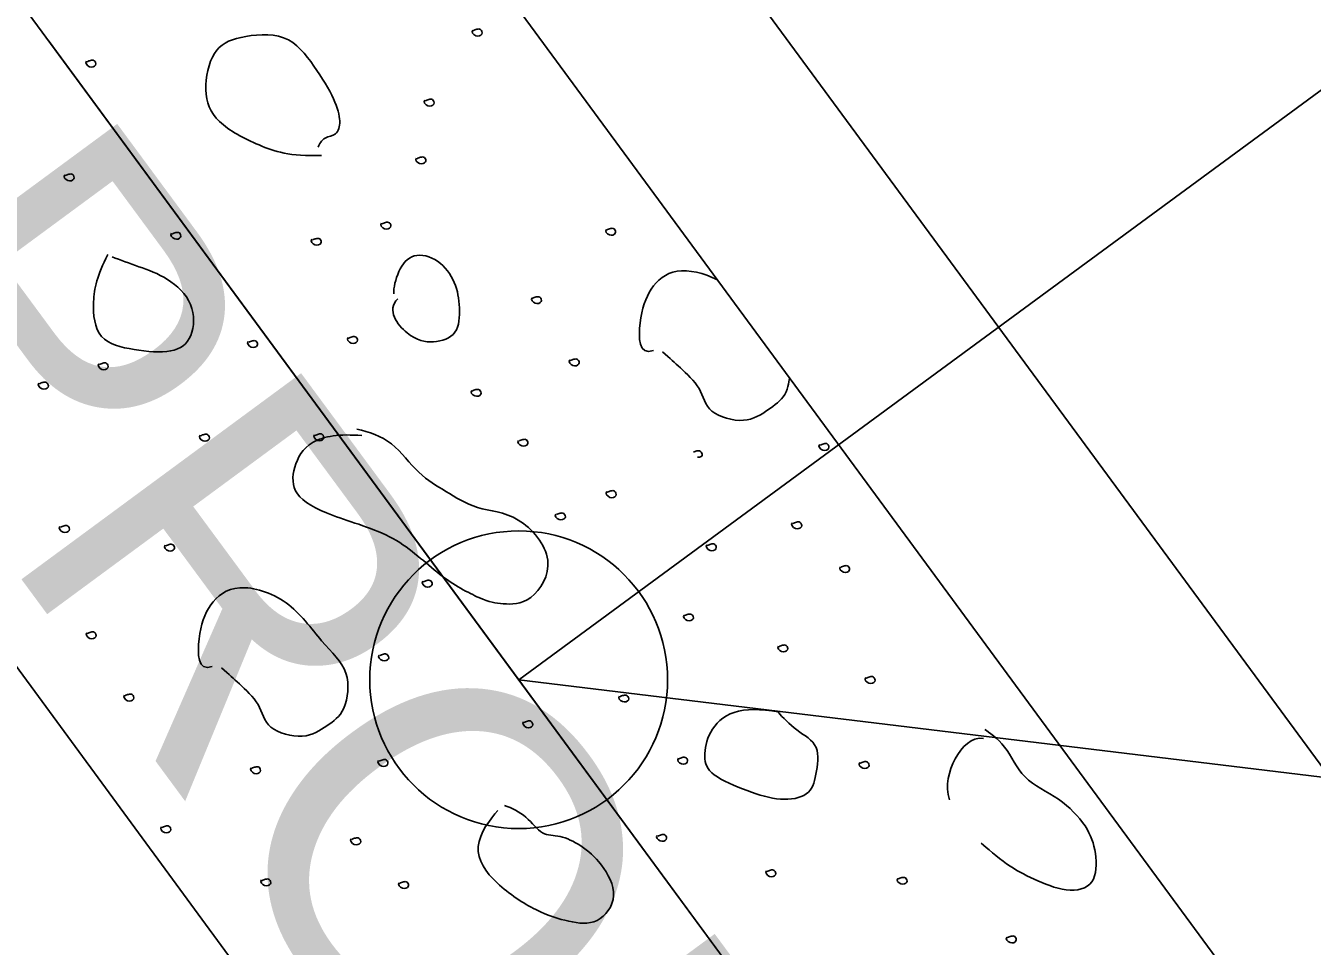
# Model space of a CAD drawing. Extents: x 1762196 to 1766326, y 709922 to 713142.
# Drawn here: x 1764046.02 to 1764058.98, y 711439.61 to 711448.89 of the extents above; entities that cross this region are included whole.
import ezdxf

# ---------------------------------------------------------------- set-up
doc = ezdxf.new("R2010")
doc.units = 0
for name, color, linetype in [('Old_Level_1', 7, 'Continuous'), ('Old_Level_10', 7, 'Continuous'), ('Prop Dimension', 7, 'Continuous'), ('Prop Horizontal Alignment', 7, 'Continuous'), ('Prop Horizontal Alignment Station Label', 7, 'Continuous'), ('Prop Horizontal Alignment Tick Large', 7, 'Continuous'), ('Prop Lane Lines', 7, 'Continuous')]:
    doc.layers.add(name, color=color, linetype=linetype)

msp = doc.modelspace()

# ---------------------------------------------------------------- linework, layer by layer
at = {"layer": 'Old_Level_1'}
for p, q in [((1764021.033, 711489.787), (1764091.181, 711394.379)), ((1764084.736, 711389.64), (1764014.587, 711485.049))]:
    msp.add_line(p, q, dxfattribs=at)
at = {"layer": 'Old_Level_10'}
for points in [[(1764048.998, 711447.584), (1764048.679, 711447.572), (1764048.363, 711447.676), (1764047.916, 711447.913), (1764047.794, 711448.224), (1764047.894, 711448.667), (1764048.142, 711448.783), (1764048.655, 711448.838), (1764048.931, 711448.485), (1764049.144, 711448.133), (1764049.196, 711447.919), (1764049.152, 711447.78), (1764049.025, 711447.779), (1764048.972, 711447.699), (1764048.964, 711447.666)], [(1764050.52, 711448.847), (1764050.501, 711448.83), (1764050.55, 711448.771), (1764050.629, 711448.803), (1764050.601, 711448.864), (1764050.559, 711448.856), (1764050.537, 711448.847), (1764050.525, 711448.841)], [(1764046.629, 711448.535), (1764046.61, 711448.517), (1764046.66, 711448.458), (1764046.738, 711448.49), (1764046.71, 711448.55), (1764046.669, 711448.543), (1764046.646, 711448.534), (1764046.634, 711448.528)], [(1764050.036, 711448.141), (1764050.017, 711448.124), (1764050.068, 711448.064), (1764050.144, 711448.097), (1764050.118, 711448.158), (1764050.076, 711448.149), (1764050.053, 711448.14), (1764050.042, 711448.134)], [(1764049.953, 711447.558), (1764049.933, 711447.541), (1764049.984, 711447.483), (1764050.061, 711447.515), (1764050.036, 711447.573), (1764049.993, 711447.567), (1764049.97, 711447.558), (1764049.958, 711447.551)], [(1764046.411, 711447.388), (1764046.391, 711447.37), (1764046.442, 711447.311), (1764046.52, 711447.342), (1764046.492, 711447.404), (1764046.45, 711447.395), (1764046.428, 711447.386), (1764046.416, 711447.381)], [(1764049.601, 711446.901), (1764049.581, 711446.884), (1764049.631, 711446.825), (1764049.71, 711446.857), (1764049.683, 711446.916), (1764049.641, 711446.909), (1764049.618, 711446.9), (1764049.606, 711446.894)], [(1764051.866, 711446.839), (1764051.847, 711446.821), (1764051.895, 711446.763), (1764051.974, 711446.795), (1764051.947, 711446.854), (1764051.905, 711446.848), (1764051.882, 711446.839), (1764051.87, 711446.833)], [(1764047.486, 711446.799), (1764047.467, 711446.781), (1764047.518, 711446.722), (1764047.593, 711446.755), (1764047.568, 711446.814), (1764047.527, 711446.807), (1764047.504, 711446.798), (1764047.492, 711446.792)], [(1764048.9, 711446.739), (1764048.88, 711446.722), (1764048.93, 711446.663), (1764049.009, 711446.694), (1764048.981, 711446.754), (1764048.94, 711446.746), (1764048.917, 711446.737), (1764048.905, 711446.731)], [(1764046.844, 711446.585), (1764046.736, 711446.376), (1764046.678, 711446.111), (1764046.727, 711445.708), (1764047.104, 711445.62), (1764047.512, 711445.582), (1764047.709, 711445.733), (1764047.727, 711446.101), (1764047.446, 711446.361), (1764047.155, 711446.463), (1764046.972, 711446.529), (1764046.887, 711446.563)], [(1764049.764, 711446.14), (1764049.649, 711446.021), (1764049.872, 711445.733), (1764050.123, 711445.685), (1764050.382, 711445.767), (1764050.393, 711446.056), (1764050.358, 711446.304), (1764050.183, 711446.546), (1764049.91, 711446.614), (1764049.763, 711446.429), (1764049.721, 711446.248), (1764049.726, 711446.188)], [(1764052.34, 711445.618), (1764052.188, 711445.562), (1764052.19, 711445.936), (1764052.295, 711446.254), (1764052.544, 711446.469), (1764052.847, 711446.401), (1764052.984, 711446.331)], [(1764051.118, 711446.15), (1764051.1, 711446.132), (1764051.148, 711446.075), (1764051.227, 711446.106), (1764051.199, 711446.165), (1764051.157, 711446.159), (1764051.134, 711446.15), (1764051.123, 711446.144)], [(1764048.259, 711445.709), (1764048.24, 711445.691), (1764048.289, 711445.631), (1764048.368, 711445.663), (1764048.34, 711445.723), (1764048.299, 711445.716), (1764048.276, 711445.707), (1764048.264, 711445.702)], [(1764049.265, 711445.748), (1764049.245, 711445.731), (1764049.295, 711445.673), (1764049.373, 711445.705), (1764049.348, 711445.763), (1764049.305, 711445.758), (1764049.281, 711445.749), (1764049.269, 711445.742)], [(1764053.71, 711445.343), (1764053.709, 711445.333), (1764053.691, 711445.151), (1764053.498, 711445.025), (1764053.278, 711444.87), (1764052.866, 711444.983), (1764052.835, 711445.24), (1764052.591, 711445.461), (1764052.513, 711445.535), (1764052.43, 711445.605)], [(1764046.754, 711445.484), (1764046.734, 711445.466), (1764046.786, 711445.408), (1764046.861, 711445.44), (1764046.835, 711445.5), (1764046.794, 711445.492), (1764046.771, 711445.483), (1764046.759, 711445.477)], [(1764051.498, 711445.523), (1764051.479, 711445.506), (1764051.528, 711445.446), (1764051.607, 711445.478), (1764051.579, 711445.539), (1764051.538, 711445.531), (1764051.515, 711445.522), (1764051.503, 711445.516)], [(1764046.151, 711445.289), (1764046.132, 711445.271), (1764046.181, 711445.212), (1764046.26, 711445.244), (1764046.232, 711445.305), (1764046.19, 711445.298), (1764046.167, 711445.289), (1764046.155, 711445.283)], [(1764050.51, 711445.216), (1764050.491, 711445.198), (1764050.54, 711445.14), (1764050.618, 711445.172), (1764050.59, 711445.231), (1764050.549, 711445.225), (1764050.526, 711445.216), (1764050.514, 711445.21)], [(1764047.774, 711444.765), (1764047.754, 711444.748), (1764047.804, 711444.687), (1764047.882, 711444.721), (1764047.854, 711444.781), (1764047.813, 711444.773), (1764047.79, 711444.765), (1764047.778, 711444.759)], [(1764049.404, 711444.76), (1764049.182, 711444.78), (1764048.854, 711444.729), (1764048.706, 711444.439), (1764048.692, 711444.163), (1764049.055, 711443.953), (1764049.767, 711443.761), (1764050.178, 711443.335), (1764050.628, 711443.093), (1764050.808, 711443.062), (1764051.108, 711443.055), (1764051.39, 711443.499), (1764050.984, 711443.988), (1764050.547, 711444.006), (1764050.245, 711444.207), (1764049.974, 711444.355), (1764049.718, 711444.717), (1764049.476, 711444.799), (1764049.352, 711444.827)], [(1764048.926, 711444.768), (1764048.907, 711444.75), (1764048.956, 711444.693), (1764049.035, 711444.723), (1764049.007, 711444.784), (1764048.965, 711444.776), (1764048.943, 711444.767), (1764048.931, 711444.761)], [(1764050.982, 711444.712), (1764050.962, 711444.695), (1764051.013, 711444.638), (1764051.09, 711444.669), (1764051.065, 711444.728), (1764051.022, 711444.721), (1764050.999, 711444.712), (1764050.987, 711444.705)], [(1764054.015, 711444.671), (1764053.995, 711444.653), (1764054.046, 711444.594), (1764054.122, 711444.627), (1764054.097, 711444.686), (1764054.055, 711444.679), (1764054.032, 711444.67), (1764054.02, 711444.664)], [(1764052.783, 711444.544), (1764052.785, 711444.544), (1764052.802, 711444.54), (1764052.845, 711444.555), (1764052.813, 711444.613), (1764052.775, 711444.607), (1764052.754, 711444.599), (1764052.745, 711444.595)], [(1764051.87, 711444.196), (1764051.851, 711444.178), (1764051.9, 711444.118), (1764051.979, 711444.15), (1764051.951, 711444.211), (1764051.91, 711444.204), (1764051.887, 711444.195), (1764051.875, 711444.189)], [(1764051.358, 711443.97), (1764051.34, 711443.952), (1764051.389, 711443.896), (1764051.467, 711443.926), (1764051.441, 711443.985), (1764051.398, 711443.979), (1764051.374, 711443.97), (1764051.363, 711443.964)], [(1764053.74, 711443.882), (1764053.72, 711443.865), (1764053.769, 711443.805), (1764053.848, 711443.837), (1764053.821, 711443.896), (1764053.779, 711443.89), (1764053.757, 711443.881), (1764053.745, 711443.875)], [(1764046.362, 711443.845), (1764046.343, 711443.827), (1764046.393, 711443.768), (1764046.472, 711443.801), (1764046.445, 711443.86), (1764046.403, 711443.853), (1764046.38, 711443.844), (1764046.367, 711443.838)], [(1764047.423, 711443.655), (1764047.405, 711443.637), (1764047.453, 711443.578), (1764047.531, 711443.611), (1764047.504, 711443.67), (1764047.462, 711443.664), (1764047.439, 711443.655), (1764047.428, 711443.649)], [(1764052.878, 711443.66), (1764052.859, 711443.642), (1764052.91, 711443.584), (1764052.987, 711443.616), (1764052.96, 711443.676), (1764052.918, 711443.668), (1764052.895, 711443.659), (1764052.883, 711443.653)], [(1764054.223, 711443.438), (1764054.204, 711443.42), (1764054.255, 711443.364), (1764054.33, 711443.395), (1764054.304, 711443.455), (1764054.262, 711443.448), (1764054.239, 711443.438), (1764054.227, 711443.432)], [(1764047.897, 711442.433), (1764047.745, 711442.378), (1764047.748, 711442.752), (1764047.853, 711443.07), (1764048.128, 711443.29), (1764048.677, 711443.127), (1764049.003, 711442.658), (1764049.301, 711442.396), (1764049.242, 711441.963), (1764049.056, 711441.841), (1764048.835, 711441.686), (1764048.423, 711441.799), (1764048.393, 711442.055), (1764048.149, 711442.276), (1764048.07, 711442.351), (1764047.988, 711442.42)], [(1764050.017, 711443.293), (1764049.998, 711443.276), (1764050.047, 711443.216), (1764050.126, 711443.248), (1764050.099, 711443.308), (1764050.057, 711443.301), (1764050.034, 711443.293), (1764050.022, 711443.287)], [(1764052.649, 711442.952), (1764052.631, 711442.934), (1764052.68, 711442.878), (1764052.757, 711442.91), (1764052.731, 711442.966), (1764052.689, 711442.961), (1764052.666, 711442.952), (1764052.654, 711442.946)], [(1764046.632, 711442.772), (1764046.614, 711442.754), (1764046.662, 711442.698), (1764046.741, 711442.728), (1764046.713, 711442.788), (1764046.671, 711442.781), (1764046.648, 711442.772), (1764046.637, 711442.766)], [(1764053.6, 711442.64), (1764053.58, 711442.623), (1764053.631, 711442.563), (1764053.708, 711442.597), (1764053.68, 711442.656), (1764053.639, 711442.648), (1764053.617, 711442.639), (1764053.605, 711442.633)], [(1764049.579, 711442.549), (1764049.559, 711442.532), (1764049.611, 711442.474), (1764049.687, 711442.506), (1764049.661, 711442.564), (1764049.619, 711442.559), (1764049.596, 711442.55), (1764049.585, 711442.544)], [(1764054.479, 711442.321), (1764054.46, 711442.303), (1764054.51, 711442.248), (1764054.586, 711442.278), (1764054.56, 711442.338), (1764054.518, 711442.331), (1764054.495, 711442.322), (1764054.483, 711442.315)], [(1764047.012, 711442.146), (1764046.993, 711442.128), (1764047.042, 711442.068), (1764047.121, 711442.1), (1764047.093, 711442.161), (1764047.052, 711442.154), (1764047.029, 711442.145), (1764047.017, 711442.139)], [(1764051.997, 711442.136), (1764051.979, 711442.118), (1764052.027, 711442.061), (1764052.106, 711442.091), (1764052.078, 711442.15), (1764052.037, 711442.144), (1764052.014, 711442.135), (1764052.002, 711442.129)], [(1764053.597, 711441.975), (1764053.42, 711442.007), (1764053.116, 711442.011), (1764052.886, 711441.778), (1764052.842, 711441.513), (1764052.895, 711441.342), (1764053.297, 711441.17), (1764053.625, 711441.071), (1764053.919, 711441.125), (1764053.98, 711441.327), (1764054.027, 711441.65), (1764053.779, 711441.781), (1764053.642, 711441.919), (1764053.597, 711441.975)], [(1764051.031, 711441.876), (1764051.012, 711441.858), (1764051.062, 711441.798), (1764051.139, 711441.831), (1764051.111, 711441.892), (1764051.07, 711441.883), (1764051.047, 711441.876), (1764051.036, 711441.87)], [(1764055.664, 711441.709), (1764055.546, 711441.726), (1764055.346, 711441.524), (1764055.28, 711441.236), (1764055.321, 711441.09)], [(1764055.643, 711440.652), (1764055.697, 711440.606), (1764055.909, 711440.42), (1764056.157, 711440.295), (1764056.507, 711440.147), (1764056.806, 711440.216), (1764056.806, 711440.564), (1764056.72, 711440.82), (1764056.439, 711441.117), (1764056.042, 711441.288), (1764055.899, 711441.652), (1764055.717, 711441.775), (1764055.677, 711441.797)], [(1764048.289, 711441.413), (1764048.269, 711441.396), (1764048.32, 711441.336), (1764048.396, 711441.369), (1764048.37, 711441.429), (1764048.329, 711441.421), (1764048.305, 711441.413), (1764048.293, 711441.407)], [(1764049.572, 711441.486), (1764049.553, 711441.469), (1764049.604, 711441.41), (1764049.679, 711441.443), (1764049.654, 711441.502), (1764049.612, 711441.494), (1764049.589, 711441.485), (1764049.577, 711441.479)], [(1764052.592, 711441.509), (1764052.572, 711441.491), (1764052.622, 711441.431), (1764052.699, 711441.466), (1764052.672, 711441.524), (1764052.63, 711441.517), (1764052.607, 711441.509), (1764052.596, 711441.503)], [(1764054.419, 711441.465), (1764054.4, 711441.447), (1764054.448, 711441.388), (1764054.527, 711441.421), (1764054.5, 711441.48), (1764054.458, 711441.474), (1764054.435, 711441.465), (1764054.423, 711441.459)], [(1764050.774, 711440.981), (1764050.698, 711440.898), (1764050.475, 711440.609), (1764050.74, 711440.235), (1764051.175, 711439.952), (1764051.491, 711439.857), (1764051.783, 711439.819), (1764052.008, 711440.115), (1764051.819, 711440.461), (1764051.612, 711440.636), (1764051.393, 711440.742), (1764051.217, 711440.72), (1764051.072, 711440.927), (1764050.913, 711441.011), (1764050.841, 711441.032)], [(1764047.384, 711440.818), (1764047.365, 711440.801), (1764047.414, 711440.741), (1764047.493, 711440.773), (1764047.465, 711440.834), (1764047.424, 711440.826), (1764047.401, 711440.817), (1764047.389, 711440.811)], [(1764049.297, 711440.698), (1764049.277, 711440.68), (1764049.326, 711440.62), (1764049.406, 711440.653), (1764049.379, 711440.712), (1764049.337, 711440.706), (1764049.314, 711440.697), (1764049.302, 711440.691)], [(1764052.378, 711440.731), (1764052.358, 711440.714), (1764052.408, 711440.655), (1764052.487, 711440.687), (1764052.46, 711440.746), (1764052.418, 711440.739), (1764052.395, 711440.73), (1764052.383, 711440.724)], [(1764053.479, 711440.373), (1764053.46, 711440.355), (1764053.509, 711440.3), (1764053.586, 711440.329), (1764053.561, 711440.388), (1764053.518, 711440.382), (1764053.496, 711440.372), (1764053.484, 711440.366)], [(1764048.392, 711440.282), (1764048.373, 711440.265), (1764048.424, 711440.207), (1764048.501, 711440.238), (1764048.473, 711440.298), (1764048.432, 711440.29), (1764048.409, 711440.281), (1764048.397, 711440.275)], [(1764049.78, 711440.254), (1764049.761, 711440.236), (1764049.812, 711440.18), (1764049.888, 711440.211), (1764049.862, 711440.271), (1764049.82, 711440.263), (1764049.797, 711440.254), (1764049.784, 711440.248)], [(1764054.801, 711440.298), (1764054.783, 711440.28), (1764054.831, 711440.223), (1764054.909, 711440.256), (1764054.882, 711440.312), (1764054.84, 711440.308), (1764054.817, 711440.298), (1764054.806, 711440.292)], [(1764055.902, 711439.706), (1764055.882, 711439.689), (1764055.933, 711439.63), (1764056.009, 711439.663), (1764055.983, 711439.723), (1764055.941, 711439.716), (1764055.919, 711439.707), (1764055.907, 711439.701)]]:
    msp.add_open_spline(points, degree=3, dxfattribs=at)
at = {"layer": 'Prop Horizontal Alignment'}
for p, q in [((1763362.475, 712378.732), (1764087.958, 711392.01)), ((1764050.983, 711442.3), (1764155.124, 711518.87))]:
    msp.add_line(p, q, dxfattribs=at)
at = {"layer": 'Prop Horizontal Alignment Station Label'}
msp.add_line((1764050.983, 711442.3), (1764302.995, 711411.756), dxfattribs=at)
msp.add_circle((1764050.983, 711442.3), 1.5, dxfattribs=at)
at = {"layer": 'Prop Horizontal Alignment Tick Large'}
for q in [(1764046.244, 711448.746), (1764055.721, 711435.855)]:
    msp.add_line((1764050.983, 711442.3), q, dxfattribs=at)
at = {"layer": 'Prop Lane Lines'}
msp.add_line((1763916.534, 711635.291), (1764092.792, 711395.564), dxfattribs=at)

# ---------------------------------------------------------------- texts
at = {"layer": 'Prop Dimension'}
msp.add_text('PROP MONO. CONC. ISLAND', height=3.5, rotation=306.4003, dxfattribs=at).set_placement((1764043.894, 711446.134))

doc.saveas('drawing.dxf')
